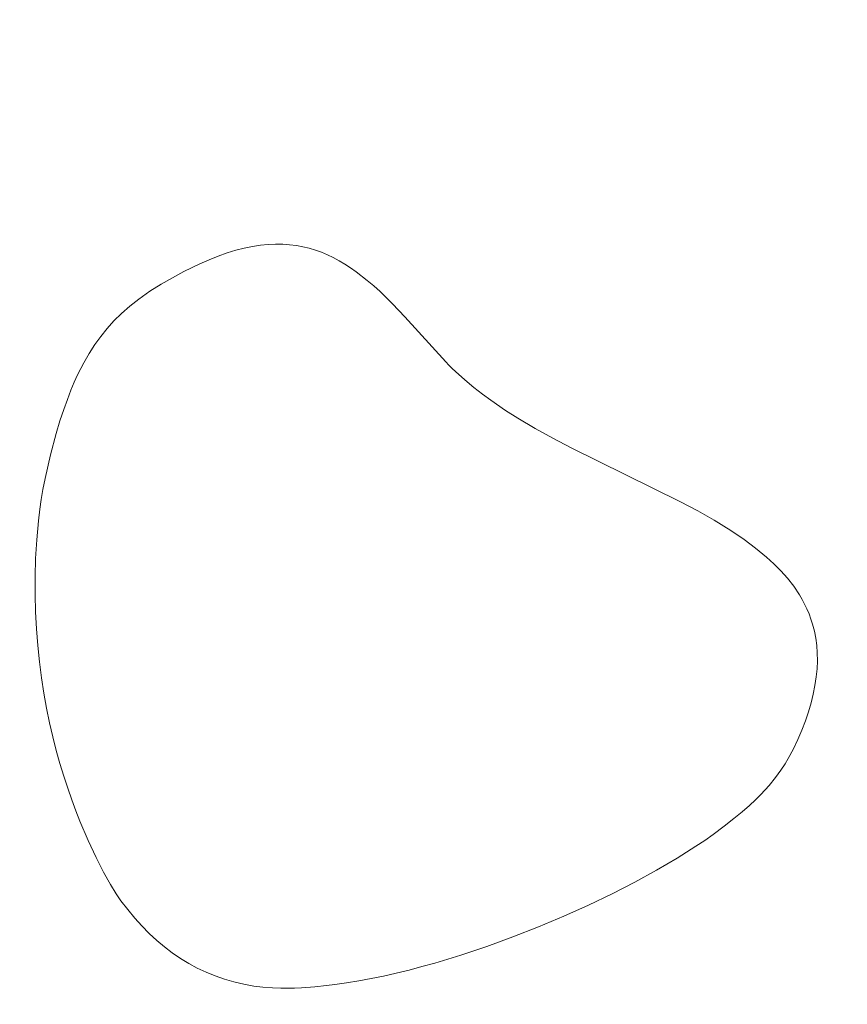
# Model space of a CAD drawing. Header units: millimetres. Extents: x -159 to 180, y -161 to 116.
# Tile 339 of 656: x -98 to -90, y 41 to 50. Entities that reach past the tile are written whole.
import ezdxf

# ---------------------------------------------------------------- set-up
doc = ezdxf.new("R2010")
doc.units = ezdxf.units.MM
doc.header["$MEASUREMENT"] = 0
doc.layers.add('Layer 1', color=7, linetype='Continuous')

msp = doc.modelspace()

# ---------------------------------------------------------------- linework, layer by layer
at = {"layer": 'Layer 1', "color": 18, "lineweight": 9}
for points, knots in [([(-158.5852, -104.074), (-158.5852, -104.074), (179.5952, -104.074), (179.5952, -104.074), (179.5952, -104.074), (179.5952, -104.074), (179.5952, 115.719), (179.5952, 115.719), (179.5952, 115.719), (179.5952, 115.719), (-158.5852, 115.719), (-158.5852, 115.719), (-158.5852, 115.719), (-158.5852, 115.719), (-158.5852, -104.074), (-158.5852, -104.074)], [0, 0, 0, 0, 0.2, 0.2, 0.2, 0.2, 0.4, 0.4, 0.4, 0.4, 0.6, 0.6, 0.6, 0.6, 1, 1, 1, 1]), ([(-53.028, 102.6565), (-53.028, 102.6565), (-53.028, 107.425), (-53.028, 107.425), (-53.028, 107.425), (-53.028, 107.425), (-57.7969, 107.425), (-57.7969, 107.425), (-57.7969, 107.425), (-57.7969, 107.425), (-57.7969, 110.425), (-57.7969, 110.425), (-57.7969, 110.425), (-57.7969, 110.425), (-65.7565, 110.425), (-65.7565, 110.425), (-65.7565, 110.425), (-65.7565, 110.425), (-65.7565, 107.425), (-65.7565, 107.425), (-65.7565, 107.425), (-65.7565, 107.425), (-73.4619, 107.425), (-73.4619, 107.425), (-73.4619, 107.425), (-73.4619, 107.425), (-73.4619, 110.425), (-73.4619, 110.425), (-73.4619, 110.425), (-73.4619, 110.425), (-81.4214, 110.425), (-81.4214, 110.425), (-81.4214, 110.425), (-81.4214, 110.425), (-81.4214, 107.425), (-81.4214, 107.425), (-81.4214, 107.425), (-81.4214, 107.425), (-89.1268, 107.425), (-89.1268, 107.425), (-89.1268, 107.425), (-89.1268, 107.425), (-89.1268, 110.425), (-89.1268, 110.425), (-89.1268, 110.425), (-89.1268, 110.425), (-97.0863, 110.425), (-97.0863, 110.425), (-97.0863, 110.425), (-97.0863, 110.425), (-97.0863, 107.425), (-97.0863, 107.425), (-97.0863, 107.425), (-97.0863, 107.425), (-104.7918, 107.425), (-104.7918, 107.425), (-104.7918, 107.425), (-104.7918, 107.425), (-104.7918, 110.425), (-104.7918, 110.425), (-104.7918, 110.425), (-104.7918, 110.425), (-112.7512, 110.425), (-112.7512, 110.425), (-112.7512, 110.425), (-112.7512, 110.425), (-112.7512, 107.425), (-112.7512, 107.425), (-112.7512, 107.425), (-112.7512, 107.425), (-120.4567, 107.425), (-120.4567, 107.425), (-120.4567, 107.425), (-120.4567, 107.425), (-120.4567, 110.425), (-120.4567, 110.425), (-120.4567, 110.425), (-120.4567, 110.425), (-128.4161, 110.425), (-128.4161, 110.425), (-128.4161, 110.425), (-128.4161, 110.425), (-128.4161, 107.425), (-128.4161, 107.425), (-128.4161, 107.425), (-128.4161, 107.425), (-136.1216, 107.425), (-136.1216, 107.425), (-136.1216, 107.425), (-136.1216, 107.425), (-136.1216, 110.425), (-136.1216, 110.425), (-136.1216, 110.425), (-136.1216, 110.425), (-144.0811, 110.425), (-144.0811, 110.425), (-144.0811, 110.425), (-144.0811, 110.425), (-144.0811, 107.425), (-144.0811, 107.425), (-144.0811, 107.425), (-144.0811, 107.425), (-148.85, 107.425), (-148.85, 107.425), (-148.85, 107.425), (-148.85, 107.425), (-148.85, 102.6565), (-148.85, 102.6565), (-148.85, 102.6565), (-148.85, 102.6565), (-151.85, 102.6565), (-151.85, 102.6565), (-151.85, 102.6565), (-151.85, 102.6565), (-151.85, 94.6965), (-151.85, 94.6965), (-151.85, 94.6965), (-151.85, 94.6965), (-148.85, 94.6965), (-148.85, 94.6965), (-148.85, 94.6965), (-148.85, 94.6965), (-148.85, 86.9914), (-148.85, 86.9914), (-148.85, 86.9914), (-148.85, 86.9914), (-151.85, 86.9914), (-151.85, 86.9914), (-151.85, 86.9914), (-151.85, 86.9914), (-151.85, 79.0315), (-151.85, 79.0315), (-151.85, 79.0315), (-151.85, 79.0315), (-148.85, 79.0315), (-148.85, 79.0315), (-148.85, 79.0315), (-148.85, 79.0315), (-148.85, 71.3264), (-148.85, 71.3264), (-148.85, 71.3264), (-148.85, 71.3264), (-151.85, 71.3264), (-151.85, 71.3264), (-151.85, 71.3264), (-151.85, 71.3264), (-151.85, 63.3664), (-151.85, 63.3664), (-151.85, 63.3664), (-151.85, 63.3664), (-148.85, 63.3664), (-148.85, 63.3664), (-148.85, 63.3664), (-148.85, 63.3664), (-148.85, 55.6614), (-148.85, 55.6614), (-148.85, 55.6614), (-148.85, 55.6614), (-151.85, 55.6614), (-151.85, 55.6614), (-151.85, 55.6614), (-151.85, 55.6614), (-151.85, 47.7024), (-151.85, 47.7024), (-151.85, 47.7024), (-151.85, 47.7024), (-148.85, 47.7024), (-148.85, 47.7024), (-148.85, 47.7024), (-148.85, 47.7024), (-148.85, 39.9963), (-148.85, 39.9963), (-148.85, 39.9963), (-148.85, 39.9963), (-151.85, 39.9963), (-151.85, 39.9963), (-151.85, 39.9963), (-151.85, 39.9963), (-151.85, 32.0364), (-151.85, 32.0364), (-151.85, 32.0364), (-151.85, 32.0364), (-148.85, 32.0364), (-148.85, 32.0364), (-148.85, 32.0364), (-148.85, 32.0364), (-148.85, 24.3313), (-148.85, 24.3313), (-148.85, 24.3313), (-148.85, 24.3313), (-151.85, 24.3313), (-151.85, 24.3313), (-151.85, 24.3313), (-151.85, 24.3313), (-151.85, 16.3723), (-151.85, 16.3723), (-151.85, 16.3723), (-151.85, 16.3723), (-148.85, 16.3723), (-148.85, 16.3723), (-148.85, 16.3723), (-148.85, 16.3723), (-148.85, 11.6028), (-148.85, 11.6028), (-148.85, 11.6028), (-148.85, 11.6028), (-144.0811, 11.6028), (-144.0811, 11.6028), (-144.0811, 11.6028), (-144.0811, 11.6028), (-144.0811, 8.6028), (-144.0811, 8.6028), (-144.0811, 8.6028), (-144.0811, 8.6028), (-136.1216, 8.6028), (-136.1216, 8.6028), (-136.1216, 8.6028), (-136.1216, 8.6028), (-136.1216, 11.6028), (-136.1216, 11.6028), (-136.1216, 11.6028), (-136.1216, 11.6028), (-128.4161, 11.6028), (-128.4161, 11.6028), (-128.4161, 11.6028), (-128.4161, 11.6028), (-128.4161, 8.6028), (-128.4161, 8.6028), (-128.4161, 8.6028), (-128.4161, 8.6028), (-120.4567, 8.6028), (-120.4567, 8.6028), (-120.4567, 8.6028), (-120.4567, 8.6028), (-120.4567, 11.6028), (-120.4567, 11.6028), (-120.4567, 11.6028), (-120.4567, 11.6028), (-112.7512, 11.6028), (-112.7512, 11.6028), (-112.7512, 11.6028), (-112.7512, 11.6028), (-112.7512, 8.6028), (-112.7512, 8.6028), (-112.7512, 8.6028), (-112.7512, 8.6028), (-104.7918, 8.6028), (-104.7918, 8.6028), (-104.7918, 8.6028), (-104.7918, 8.6028), (-104.7918, 11.6028), (-104.7918, 11.6028), (-104.7918, 11.6028), (-104.7918, 11.6028), (-97.0863, 11.6028), (-97.0863, 11.6028), (-97.0863, 11.6028), (-97.0863, 11.6028), (-97.0863, 8.6028), (-97.0863, 8.6028), (-97.0863, 8.6028), (-97.0863, 8.6028), (-89.1268, 8.6028), (-89.1268, 8.6028), (-89.1268, 8.6028), (-89.1268, 8.6028), (-89.1268, 11.6028), (-89.1268, 11.6028), (-89.1268, 11.6028), (-89.1268, 11.6028), (-81.4214, 11.6028), (-81.4214, 11.6028), (-81.4214, 11.6028), (-81.4214, 11.6028), (-81.4214, 8.6028), (-81.4214, 8.6028), (-81.4214, 8.6028), (-81.4214, 8.6028), (-73.4619, 8.6028), (-73.4619, 8.6028), (-73.4619, 8.6028), (-73.4619, 8.6028), (-73.4619, 11.6028), (-73.4619, 11.6028), (-73.4619, 11.6028), (-73.4619, 11.6028), (-65.7565, 11.6028), (-65.7565, 11.6028), (-65.7565, 11.6028), (-65.7565, 11.6028), (-65.7565, 8.6028), (-65.7565, 8.6028), (-65.7565, 8.6028), (-65.7565, 8.6028), (-57.7969, 8.6028), (-57.7969, 8.6028), (-57.7969, 8.6028), (-57.7969, 8.6028), (-57.7969, 11.6028), (-57.7969, 11.6028), (-57.7969, 11.6028), (-57.7969, 11.6028), (-53.028, 11.6028), (-53.028, 11.6028), (-53.028, 11.6028), (-53.028, 11.6028), (-53.028, 16.3723), (-53.028, 16.3723), (-53.028, 16.3723), (-53.028, 16.3723), (-50.028, 16.3723), (-50.028, 16.3723), (-50.028, 16.3723), (-50.028, 16.3723), (-50.028, 24.3313), (-50.028, 24.3313), (-50.028, 24.3313), (-50.028, 24.3313), (-53.028, 24.3313), (-53.028, 24.3313), (-53.028, 24.3313), (-53.028, 24.3313), (-53.028, 32.0364), (-53.028, 32.0364), (-53.028, 32.0364), (-53.028, 32.0364), (-50.028, 32.0364), (-50.028, 32.0364), (-50.028, 32.0364), (-50.028, 32.0364), (-50.028, 39.9963), (-50.028, 39.9963), (-50.028, 39.9963), (-50.028, 39.9963), (-53.028, 39.9963), (-53.028, 39.9963), (-53.028, 39.9963), (-53.028, 39.9963), (-53.028, 47.7024), (-53.028, 47.7024), (-53.028, 47.7024), (-53.028, 47.7024), (-50.028, 47.7024), (-50.028, 47.7024), (-50.028, 47.7024), (-50.028, 47.7024), (-50.028, 55.6614), (-50.028, 55.6614), (-50.028, 55.6614), (-50.028, 55.6614), (-53.028, 55.6614), (-53.028, 55.6614), (-53.028, 55.6614), (-53.028, 55.6614), (-53.028, 63.3664), (-53.028, 63.3664), (-53.028, 63.3664), (-53.028, 63.3664), (-50.028, 63.3664), (-50.028, 63.3664), (-50.028, 63.3664), (-50.028, 63.3664), (-50.028, 71.3264), (-50.028, 71.3264), (-50.028, 71.3264), (-50.028, 71.3264), (-53.028, 71.3264), (-53.028, 71.3264), (-53.028, 71.3264), (-53.028, 71.3264), (-53.028, 79.0315), (-53.028, 79.0315), (-53.028, 79.0315), (-53.028, 79.0315), (-50.028, 79.0315), (-50.028, 79.0315), (-50.028, 79.0315), (-50.028, 79.0315), (-50.028, 86.9914), (-50.028, 86.9914), (-50.028, 86.9914), (-50.028, 86.9914), (-53.028, 86.9914), (-53.028, 86.9914), (-53.028, 86.9914), (-53.028, 86.9914), (-53.028, 94.6965), (-53.028, 94.6965), (-53.028, 94.6965), (-53.028, 94.6965), (-50.028, 94.6965), (-50.028, 94.6965), (-50.028, 94.6965), (-50.028, 94.6965), (-50.028, 102.6565), (-50.028, 102.6565), (-50.028, 102.6565), (-50.028, 102.6565), (-53.028, 102.6565), (-53.028, 102.6565)], [0, 0, 0, 0, 0.009901, 0.009901, 0.009901, 0.009901, 0.019802, 0.019802, 0.019802, 0.019802, 0.029703, 0.029703, 0.029703, 0.029703, 0.039604, 0.039604, 0.039604, 0.039604, 0.049505, 0.049505, 0.049505, 0.049505, 0.059406, 0.059406, 0.059406, 0.059406, 0.069307, 0.069307, 0.069307, 0.069307, 0.079208, 0.079208, 0.079208, 0.079208, 0.089109, 0.089109, 0.089109, 0.089109, 0.09901, 0.09901, 0.09901, 0.09901, 0.108911, 0.108911, 0.108911, 0.108911, 0.118812, 0.118812, 0.118812, 0.118812, 0.128713, 0.128713, 0.128713, 0.128713, 0.138614, 0.138614, 0.138614, 0.138614, 0.148515, 0.148515, 0.148515, 0.148515, 0.158416, 0.158416, 0.158416, 0.158416, 0.168317, 0.168317, 0.168317, 0.168317, 0.178218, 0.178218, 0.178218, 0.178218, 0.188119, 0.188119, 0.188119, 0.188119, 0.19802, 0.19802, 0.19802, 0.19802, 0.207921, 0.207921, 0.207921, 0.207921, 0.217822, 0.217822, 0.217822, 0.217822, 0.227723, 0.227723, 0.227723, 0.227723, 0.237624, 0.237624, 0.237624, 0.237624, 0.247525, 0.247525, 0.247525, 0.247525, 0.257426, 0.257426, 0.257426, 0.257426, 0.267327, 0.267327, 0.267327, 0.267327, 0.277228, 0.277228, 0.277228, 0.277228, 0.287129, 0.287129, 0.287129, 0.287129, 0.29703, 0.29703, 0.29703, 0.29703, 0.306931, 0.306931, 0.306931, 0.306931, 0.316832, 0.316832, 0.316832, 0.316832, 0.326733, 0.326733, 0.326733, 0.326733, 0.336634, 0.336634, 0.336634, 0.336634, 0.346535, 0.346535, 0.346535, 0.346535, 0.356436, 0.356436, 0.356436, 0.356436, 0.366337, 0.366337, 0.366337, 0.366337, 0.376238, 0.376238, 0.376238, 0.376238, 0.386139, 0.386139, 0.386139, 0.386139, 0.39604, 0.39604, 0.39604, 0.39604, 0.405941, 0.405941, 0.405941, 0.405941, 0.415842, 0.415842, 0.415842, 0.415842, 0.425743, 0.425743, 0.425743, 0.425743, 0.435644, 0.435644, 0.435644, 0.435644, 0.445545, 0.445545, 0.445545, 0.445545, 0.455446, 0.455446, 0.455446, 0.455446, 0.465347, 0.465347, 0.465347, 0.465347, 0.475248, 0.475248, 0.475248, 0.475248, 0.485149, 0.485149, 0.485149, 0.485149, 0.49505, 0.49505, 0.49505, 0.49505, 0.50495, 0.50495, 0.50495, 0.50495, 0.514851, 0.514851, 0.514851, 0.514851, 0.524752, 0.524752, 0.524752, 0.524752, 0.534653, 0.534653, 0.534653, 0.534653, 0.544554, 0.544554, 0.544554, 0.544554, 0.554455, 0.554455, 0.554455, 0.554455, 0.564356, 0.564356, 0.564356, 0.564356, 0.574257, 0.574257, 0.574257, 0.574257, 0.584158, 0.584158, 0.584158, 0.584158, 0.594059, 0.594059, 0.594059, 0.594059, 0.60396, 0.60396, 0.60396, 0.60396, 0.613861, 0.613861, 0.613861, 0.613861, 0.623762, 0.623762, 0.623762, 0.623762, 0.633663, 0.633663, 0.633663, 0.633663, 0.643564, 0.643564, 0.643564, 0.643564, 0.653465, 0.653465, 0.653465, 0.653465, 0.663366, 0.663366, 0.663366, 0.663366, 0.673267, 0.673267, 0.673267, 0.673267, 0.683168, 0.683168, 0.683168, 0.683168, 0.693069, 0.693069, 0.693069, 0.693069, 0.70297, 0.70297, 0.70297, 0.70297, 0.712871, 0.712871, 0.712871, 0.712871, 0.722772, 0.722772, 0.722772, 0.722772, 0.732673, 0.732673, 0.732673, 0.732673, 0.742574, 0.742574, 0.742574, 0.742574, 0.752475, 0.752475, 0.752475, 0.752475, 0.762376, 0.762376, 0.762376, 0.762376, 0.772277, 0.772277, 0.772277, 0.772277, 0.782178, 0.782178, 0.782178, 0.782178, 0.792079, 0.792079, 0.792079, 0.792079, 0.80198, 0.80198, 0.80198, 0.80198, 0.811881, 0.811881, 0.811881, 0.811881, 0.821782, 0.821782, 0.821782, 0.821782, 0.831683, 0.831683, 0.831683, 0.831683, 0.841584, 0.841584, 0.841584, 0.841584, 0.851485, 0.851485, 0.851485, 0.851485, 0.861386, 0.861386, 0.861386, 0.861386, 0.871287, 0.871287, 0.871287, 0.871287, 0.881188, 0.881188, 0.881188, 0.881188, 0.891089, 0.891089, 0.891089, 0.891089, 0.90099, 0.90099, 0.90099, 0.90099, 0.910891, 0.910891, 0.910891, 0.910891, 0.920792, 0.920792, 0.920792, 0.920792, 0.930693, 0.930693, 0.930693, 0.930693, 0.940594, 0.940594, 0.940594, 0.940594, 0.950495, 0.950495, 0.950495, 0.950495, 0.960396, 0.960396, 0.960396, 0.960396, 0.970297, 0.970297, 0.970297, 0.970297, 0.980198, 0.980198, 0.980198, 0.980198, 1, 1, 1, 1]), ([(-96.3939, 47.9836), (-96.3939, 47.9836), (-96.5518, 47.9075), (-96.5518, 47.9075), (-96.5518, 47.9075), (-96.5518, 47.9075), (-96.6614, 47.8488), (-96.6614, 47.8488), (-96.6614, 47.8488), (-96.6614, 47.8488), (-96.772, 47.7857), (-96.772, 47.7857), (-96.772, 47.7857), (-96.772, 47.7857), (-96.8819, 47.7168), (-96.8819, 47.7168), (-96.8819, 47.7168), (-96.8819, 47.7168), (-96.9892, 47.6409), (-96.9892, 47.6409), (-96.9892, 47.6409), (-96.9892, 47.6409), (-97.0782, 47.5701), (-97.0782, 47.5701), (-97.0782, 47.5701), (-97.0782, 47.5701), (-97.1589, 47.4992), (-97.1589, 47.4992), (-97.1589, 47.4992), (-97.1589, 47.4992), (-97.2322, 47.4273), (-97.2322, 47.4273), (-97.2322, 47.4273), (-97.2322, 47.4273), (-97.2993, 47.3534), (-97.2993, 47.3534), (-97.2993, 47.3534), (-97.2993, 47.3534), (-97.3611, 47.2766), (-97.3611, 47.2766), (-97.3611, 47.2766), (-97.3611, 47.2766), (-97.4189, 47.1961), (-97.4189, 47.1961), (-97.4189, 47.1961), (-97.4189, 47.1961), (-97.4735, 47.111), (-97.4735, 47.111), (-97.4735, 47.111), (-97.4735, 47.111), (-97.5261, 47.0203), (-97.5261, 47.0203), (-97.5261, 47.0203), (-97.5261, 47.0203), (-97.5557, 46.9646), (-97.5557, 46.9646), (-97.5557, 46.9646), (-97.5557, 46.9646), (-97.5865, 46.9019), (-97.5865, 46.9019), (-97.5865, 46.9019), (-97.5865, 46.9019), (-97.6185, 46.8312), (-97.6185, 46.8312), (-97.6185, 46.8312), (-97.6185, 46.8312), (-97.6517, 46.7517), (-97.6517, 46.7517), (-97.6517, 46.7517), (-97.6517, 46.7517), (-97.686, 46.6627), (-97.686, 46.6627), (-97.686, 46.6627), (-97.686, 46.6627), (-97.7215, 46.5631), (-97.7215, 46.5631), (-97.7215, 46.5631), (-97.7215, 46.5631), (-97.7582, 46.4523), (-97.7582, 46.4523), (-97.7582, 46.4523), (-97.7582, 46.4523), (-97.7959, 46.3293), (-97.7959, 46.3293), (-97.7959, 46.3293), (-97.7959, 46.3293), (-97.8512, 46.1204), (-97.8512, 46.1204), (-97.8512, 46.1204), (-97.8512, 46.1204), (-97.9039, 45.8928), (-97.9039, 45.8928), (-97.9039, 45.8928), (-97.9039, 45.8928), (-97.9253, 45.7839), (-97.9253, 45.7839), (-97.9253, 45.7839), (-97.9253, 45.7839), (-97.9418, 45.688), (-97.9418, 45.688), (-97.9418, 45.688), (-97.9418, 45.688), (-97.9555, 45.5907), (-97.9555, 45.5907), (-97.9555, 45.5907), (-97.9555, 45.5907), (-97.9683, 45.4778), (-97.9683, 45.4778), (-97.9683, 45.4778), (-97.9683, 45.4778), (-97.9847, 45.2936), (-97.9847, 45.2936), (-97.9847, 45.2936), (-97.9847, 45.2936), (-97.9955, 45.1127), (-97.9955, 45.1127), (-97.9955, 45.1127), (-97.9955, 45.1127), (-98.001, 44.9353), (-98.001, 44.9353), (-98.001, 44.9353), (-98.001, 44.9353), (-98.0015, 44.7613), (-98.0015, 44.7613), (-98.0015, 44.7613), (-98.0015, 44.7613), (-97.9972, 44.5911), (-97.9972, 44.5911), (-97.9972, 44.5911), (-97.9972, 44.5911), (-97.9885, 44.4246), (-97.9885, 44.4246), (-97.9885, 44.4246), (-97.9885, 44.4246), (-97.9757, 44.2619), (-97.9757, 44.2619), (-97.9757, 44.2619), (-97.9757, 44.2619), (-97.9589, 44.1033), (-97.9589, 44.1033), (-97.9589, 44.1033), (-97.9589, 44.1033), (-97.9386, 43.9487), (-97.9386, 43.9487), (-97.9386, 43.9487), (-97.9386, 43.9487), (-97.9151, 43.7983), (-97.9151, 43.7983), (-97.9151, 43.7983), (-97.9151, 43.7983), (-97.8886, 43.6522), (-97.8886, 43.6522), (-97.8886, 43.6522), (-97.8886, 43.6522), (-97.8593, 43.5106), (-97.8593, 43.5106), (-97.8593, 43.5106), (-97.8593, 43.5106), (-97.8277, 43.3734), (-97.8277, 43.3734), (-97.8277, 43.3734), (-97.8277, 43.3734), (-97.794, 43.241), (-97.794, 43.241), (-97.794, 43.241), (-97.794, 43.241), (-97.7585, 43.1132), (-97.7585, 43.1132), (-97.7585, 43.1132), (-97.7585, 43.1132), (-97.7215, 42.9904), (-97.7215, 42.9904), (-97.7215, 42.9904), (-97.7215, 42.9904), (-97.6832, 42.8724), (-97.6832, 42.8724), (-97.6832, 42.8724), (-97.6832, 42.8724), (-97.6441, 42.7596), (-97.6441, 42.7596), (-97.6441, 42.7596), (-97.6441, 42.7596), (-97.6043, 42.652), (-97.6043, 42.652), (-97.6043, 42.652), (-97.6043, 42.652), (-97.5641, 42.5497), (-97.5641, 42.5497), (-97.5641, 42.5497), (-97.5641, 42.5497), (-97.4841, 42.3614), (-97.4841, 42.3614), (-97.4841, 42.3614), (-97.4841, 42.3614), (-97.4062, 42.1956), (-97.4062, 42.1956), (-97.4062, 42.1956), (-97.4062, 42.1956), (-97.3328, 42.0533), (-97.3328, 42.0533), (-97.3328, 42.0533), (-97.3328, 42.0533), (-97.2663, 41.9352), (-97.2663, 41.9352), (-97.2663, 41.9352), (-97.2663, 41.9352), (-97.209, 41.8424), (-97.209, 41.8424), (-97.209, 41.8424), (-97.209, 41.8424), (-97.1633, 41.7756), (-97.1633, 41.7756), (-97.1633, 41.7756), (-97.1633, 41.7756), (-97.0971, 41.6888), (-97.0971, 41.6888), (-97.0971, 41.6888), (-97.0971, 41.6888), (-97.0293, 41.6068), (-97.0293, 41.6068), (-97.0293, 41.6068), (-97.0293, 41.6068), (-96.9598, 41.5295), (-96.9598, 41.5295), (-96.9598, 41.5295), (-96.9598, 41.5295), (-96.8884, 41.4569), (-96.8884, 41.4569), (-96.8884, 41.4569), (-96.8884, 41.4569), (-96.8152, 41.389), (-96.8152, 41.389), (-96.8152, 41.389), (-96.8152, 41.389), (-96.7401, 41.3258), (-96.7401, 41.3258), (-96.7401, 41.3258), (-96.7401, 41.3258), (-96.663, 41.2672), (-96.663, 41.2672), (-96.663, 41.2672), (-96.663, 41.2672), (-96.5839, 41.2131), (-96.5839, 41.2131), (-96.5839, 41.2131), (-96.5839, 41.2131), (-96.5026, 41.1637), (-96.5026, 41.1637), (-96.5026, 41.1637), (-96.5026, 41.1637), (-96.4192, 41.1188), (-96.4192, 41.1188), (-96.4192, 41.1188), (-96.4192, 41.1188), (-96.3335, 41.0783), (-96.3335, 41.0783), (-96.3335, 41.0783), (-96.3335, 41.0783), (-96.2455, 41.0424), (-96.2455, 41.0424), (-96.2455, 41.0424), (-96.2455, 41.0424), (-96.1552, 41.0109), (-96.1552, 41.0109), (-96.1552, 41.0109), (-96.1552, 41.0109), (-96.0624, 40.9837), (-96.0624, 40.9837), (-96.0624, 40.9837), (-96.0624, 40.9837), (-95.9671, 40.961), (-95.9671, 40.961), (-95.9671, 40.961), (-95.9671, 40.961), (-95.8693, 40.9426), (-95.8693, 40.9426), (-95.8693, 40.9426), (-95.8693, 40.9426), (-95.779, 40.9315), (-95.779, 40.9315), (-95.779, 40.9315), (-95.779, 40.9315), (-95.6874, 40.9253), (-95.6874, 40.9253), (-95.6874, 40.9253), (-95.6874, 40.9253), (-95.6052, 40.9227), (-95.6052, 40.9227), (-95.6052, 40.9227), (-95.6052, 40.9227), (-95.5431, 40.9221), (-95.5431, 40.9221), (-95.5431, 40.9221), (-95.5431, 40.9221), (-95.4729, 40.9232), (-95.4729, 40.9232), (-95.4729, 40.9232), (-95.4729, 40.9232), (-95.4034, 40.9262), (-95.4034, 40.9262), (-95.4034, 40.9262), (-95.4034, 40.9262), (-95.2722, 40.9359), (-95.2722, 40.9359), (-95.2722, 40.9359), (-95.2722, 40.9359), (-95.1605, 40.9476), (-95.1605, 40.9476), (-95.1605, 40.9476), (-95.1605, 40.9476), (-95.0792, 40.9578), (-95.0792, 40.9578), (-95.0792, 40.9578), (-95.0792, 40.9578), (-94.9628, 40.9743), (-94.9628, 40.9743), (-94.9628, 40.9743), (-94.9628, 40.9743), (-94.8443, 40.9939), (-94.8443, 40.9939), (-94.8443, 40.9939), (-94.8443, 40.9939), (-94.724, 41.0163), (-94.724, 41.0163), (-94.724, 41.0163), (-94.724, 41.0163), (-94.6021, 41.0416), (-94.6021, 41.0416), (-94.6021, 41.0416), (-94.6021, 41.0416), (-94.4789, 41.0695), (-94.4789, 41.0695), (-94.4789, 41.0695), (-94.4789, 41.0695), (-94.3544, 41.1), (-94.3544, 41.1), (-94.3544, 41.1), (-94.3544, 41.1), (-94.229, 41.1329), (-94.229, 41.1329), (-94.229, 41.1329), (-94.229, 41.1329), (-94.1029, 41.1682), (-94.1029, 41.1682), (-94.1029, 41.1682), (-94.1029, 41.1682), (-93.9761, 41.2056), (-93.9761, 41.2056), (-93.9761, 41.2056), (-93.9761, 41.2056), (-93.8491, 41.2452), (-93.8491, 41.2452), (-93.8491, 41.2452), (-93.8491, 41.2452), (-93.5948, 41.3302), (-93.5948, 41.3302), (-93.5948, 41.3302), (-93.5948, 41.3302), (-93.3416, 41.4223), (-93.3416, 41.4223), (-93.3416, 41.4223), (-93.3416, 41.4223), (-93.0912, 41.5206), (-93.0912, 41.5206), (-93.0912, 41.5206), (-93.0912, 41.5206), (-92.8453, 41.6242), (-92.8453, 41.6242), (-92.8453, 41.6242), (-92.8453, 41.6242), (-92.6056, 41.7321), (-92.6056, 41.7321), (-92.6056, 41.7321), (-92.6056, 41.7321), (-92.3737, 41.8435), (-92.3737, 41.8435), (-92.3737, 41.8435), (-92.3737, 41.8435), (-92.1513, 41.9575), (-92.1513, 41.9575), (-92.1513, 41.9575), (-92.1513, 41.9575), (-91.94, 42.0731), (-91.94, 42.0731), (-91.94, 42.0731), (-91.94, 42.0731), (-91.7416, 42.1896), (-91.7416, 42.1896), (-91.7416, 42.1896), (-91.7416, 42.1896), (-91.5577, 42.3059), (-91.5577, 42.3059), (-91.5577, 42.3059), (-91.5577, 42.3059), (-91.4718, 42.3637), (-91.4718, 42.3637), (-91.4718, 42.3637), (-91.4718, 42.3637), (-91.39, 42.4211), (-91.39, 42.4211), (-91.39, 42.4211), (-91.39, 42.4211), (-91.2806, 42.5019), (-91.2806, 42.5019), (-91.2806, 42.5019), (-91.2806, 42.5019), (-91.186, 42.5758), (-91.186, 42.5758), (-91.186, 42.5758), (-91.186, 42.5758), (-91.1048, 42.6431), (-91.1048, 42.6431), (-91.1048, 42.6431), (-91.1048, 42.6431), (-91.0353, 42.7044), (-91.0353, 42.7044), (-91.0353, 42.7044), (-91.0353, 42.7044), (-90.9761, 42.7602), (-90.9761, 42.7602), (-90.9761, 42.7602), (-90.9761, 42.7602), (-90.9255, 42.8109), (-90.9255, 42.8109), (-90.9255, 42.8109), (-90.9255, 42.8109), (-90.844, 42.8992), (-90.844, 42.8992), (-90.844, 42.8992), (-90.844, 42.8992), (-90.7802, 42.9758), (-90.7802, 42.9758), (-90.7802, 42.9758), (-90.7802, 42.9758), (-90.7279, 43.0468), (-90.7279, 43.0468), (-90.7279, 43.0468), (-90.7279, 43.0468), (-90.6867, 43.1097), (-90.6867, 43.1097), (-90.6867, 43.1097), (-90.6867, 43.1097), (-90.6563, 43.1619), (-90.6563, 43.1619), (-90.6563, 43.1619), (-90.6563, 43.1619), (-90.6071, 43.2552), (-90.6071, 43.2552), (-90.6071, 43.2552), (-90.6071, 43.2552), (-90.5629, 43.3475), (-90.5629, 43.3475), (-90.5629, 43.3475), (-90.5629, 43.3475), (-90.5235, 43.4387), (-90.5235, 43.4387), (-90.5235, 43.4387), (-90.5235, 43.4387), (-90.4887, 43.5288), (-90.4887, 43.5288), (-90.4887, 43.5288), (-90.4887, 43.5288), (-90.4587, 43.6175), (-90.4587, 43.6175), (-90.4587, 43.6175), (-90.4587, 43.6175), (-90.4333, 43.7047), (-90.4333, 43.7047), (-90.4333, 43.7047), (-90.4333, 43.7047), (-90.4124, 43.7904), (-90.4124, 43.7904), (-90.4124, 43.7904), (-90.4124, 43.7904), (-90.396, 43.8744), (-90.396, 43.8744), (-90.396, 43.8744), (-90.396, 43.8744), (-90.384, 43.9565), (-90.384, 43.9565), (-90.384, 43.9565), (-90.384, 43.9565), (-90.3764, 44.0367), (-90.3764, 44.0367), (-90.3764, 44.0367), (-90.3764, 44.0367), (-90.3731, 44.1149), (-90.3731, 44.1149), (-90.3731, 44.1149), (-90.3731, 44.1149), (-90.374, 44.1909), (-90.374, 44.1909), (-90.374, 44.1909), (-90.374, 44.1909), (-90.3791, 44.2645), (-90.3791, 44.2645), (-90.3791, 44.2645), (-90.3791, 44.2645), (-90.3883, 44.3358), (-90.3883, 44.3358), (-90.3883, 44.3358), (-90.3883, 44.3358), (-90.4016, 44.4044), (-90.4016, 44.4044), (-90.4016, 44.4044), (-90.4016, 44.4044), (-90.4188, 44.4704), (-90.4188, 44.4704), (-90.4188, 44.4704), (-90.4188, 44.4704), (-90.4354, 44.5215), (-90.4354, 44.5215), (-90.4354, 44.5215), (-90.4354, 44.5215), (-90.454, 44.5712), (-90.454, 44.5712), (-90.454, 44.5712), (-90.454, 44.5712), (-90.4747, 44.6195), (-90.4747, 44.6195), (-90.4747, 44.6195), (-90.4747, 44.6195), (-90.4973, 44.6664), (-90.4973, 44.6664), (-90.4973, 44.6664), (-90.4973, 44.6664), (-90.5217, 44.7119), (-90.5217, 44.7119), (-90.5217, 44.7119), (-90.5217, 44.7119), (-90.5476, 44.7561), (-90.5476, 44.7561), (-90.5476, 44.7561), (-90.5476, 44.7561), (-90.6039, 44.8403), (-90.6039, 44.8403), (-90.6039, 44.8403), (-90.6039, 44.8403), (-90.6651, 44.9191), (-90.6651, 44.9191), (-90.6651, 44.9191), (-90.6651, 44.9191), (-90.7301, 44.9926), (-90.7301, 44.9926), (-90.7301, 44.9926), (-90.7301, 44.9926), (-90.7979, 45.0608), (-90.7979, 45.0608), (-90.7979, 45.0608), (-90.7979, 45.0608), (-90.8673, 45.1238), (-90.8673, 45.1238), (-90.8673, 45.1238), (-90.8673, 45.1238), (-90.9756, 45.2134), (-90.9756, 45.2134), (-90.9756, 45.2134), (-90.9756, 45.2134), (-91.088, 45.297), (-91.088, 45.297), (-91.088, 45.297), (-91.088, 45.297), (-91.2179, 45.3839), (-91.2179, 45.3839), (-91.2179, 45.3839), (-91.2179, 45.3839), (-91.379, 45.4836), (-91.379, 45.4836), (-91.379, 45.4836), (-91.379, 45.4836), (-91.5399, 45.5754), (-91.5399, 45.5754), (-91.5399, 45.5754), (-91.5399, 45.5754), (-91.7072, 45.6643), (-91.7072, 45.6643), (-91.7072, 45.6643), (-91.7072, 45.6643), (-92.7745, 46.1916), (-92.7745, 46.1916), (-92.7745, 46.1916), (-92.7745, 46.1916), (-92.9518, 46.2844), (-92.9518, 46.2844), (-92.9518, 46.2844), (-92.9518, 46.2844), (-93.1255, 46.3801), (-93.1255, 46.3801), (-93.1255, 46.3801), (-93.1255, 46.3801), (-93.2947, 46.4807), (-93.2947, 46.4807), (-93.2947, 46.4807), (-93.2947, 46.4807), (-93.4124, 46.5551), (-93.4124, 46.5551), (-93.4124, 46.5551), (-93.4124, 46.5551), (-93.5568, 46.6538), (-93.5568, 46.6538), (-93.5568, 46.6538), (-93.5568, 46.6538), (-93.6369, 46.7129), (-93.6369, 46.7129), (-93.6369, 46.7129), (-93.6369, 46.7129), (-93.7214, 46.7789), (-93.7214, 46.7789), (-93.7214, 46.7789), (-93.7214, 46.7789), (-93.8094, 46.8521), (-93.8094, 46.8521), (-93.8094, 46.8521), (-93.8094, 46.8521), (-93.9002, 46.9329), (-93.9002, 46.9329), (-93.9002, 46.9329), (-93.9002, 46.9329), (-93.9331, 46.9641), (-93.9331, 46.9641), (-93.9331, 46.9641), (-93.9331, 46.9641), (-93.9653, 46.9963), (-93.9653, 46.9963), (-93.9653, 46.9963), (-93.9653, 46.9963), (-93.997, 47.0286), (-93.997, 47.0286), (-93.997, 47.0286), (-93.997, 47.0286), (-94.395, 47.468), (-94.395, 47.468), (-94.395, 47.468), (-94.395, 47.468), (-94.5156, 47.594), (-94.5156, 47.594), (-94.5156, 47.594), (-94.5156, 47.594), (-94.5763, 47.6545), (-94.5763, 47.6545), (-94.5763, 47.6545), (-94.5763, 47.6545), (-94.6375, 47.7131), (-94.6375, 47.7131), (-94.6375, 47.7131), (-94.6375, 47.7131), (-94.6992, 47.7688), (-94.6992, 47.7688), (-94.6992, 47.7688), (-94.6992, 47.7688), (-94.7616, 47.8225), (-94.7616, 47.8225), (-94.7616, 47.8225), (-94.7616, 47.8225), (-94.8715, 47.9068), (-94.8715, 47.9068), (-94.8715, 47.9068), (-94.8715, 47.9068), (-94.9264, 47.9452), (-94.9264, 47.9452), (-94.9264, 47.9452), (-94.9264, 47.9452), (-94.9815, 47.9811), (-94.9815, 47.9811), (-94.9815, 47.9811), (-94.9815, 47.9811), (-95.0369, 48.0142), (-95.0369, 48.0142), (-95.0369, 48.0142), (-95.0369, 48.0142), (-95.093, 48.0446), (-95.093, 48.0446), (-95.093, 48.0446), (-95.093, 48.0446), (-95.1499, 48.072), (-95.1499, 48.072), (-95.1499, 48.072), (-95.1499, 48.072), (-95.2077, 48.0965), (-95.2077, 48.0965), (-95.2077, 48.0965), (-95.2077, 48.0965), (-95.2667, 48.1179), (-95.2667, 48.1179), (-95.2667, 48.1179), (-95.2667, 48.1179), (-95.3272, 48.136), (-95.3272, 48.136), (-95.3272, 48.136), (-95.3272, 48.136), (-95.3891, 48.1509), (-95.3891, 48.1509), (-95.3891, 48.1509), (-95.3891, 48.1509), (-95.4529, 48.1624), (-95.4529, 48.1624), (-95.4529, 48.1624), (-95.4529, 48.1624), (-95.5186, 48.1704), (-95.5186, 48.1704), (-95.5186, 48.1704), (-95.5186, 48.1704), (-95.5865, 48.1749), (-95.5865, 48.1749), (-95.5865, 48.1749), (-95.5865, 48.1749), (-95.6568, 48.1756), (-95.6568, 48.1756), (-95.6568, 48.1756), (-95.6568, 48.1756), (-95.7296, 48.1726), (-95.7296, 48.1726), (-95.7296, 48.1726), (-95.7296, 48.1726), (-95.8039, 48.1654), (-95.8039, 48.1654), (-95.8039, 48.1654), (-95.8039, 48.1654), (-95.8811, 48.1534), (-95.8811, 48.1534), (-95.8811, 48.1534), (-95.8811, 48.1534), (-95.9612, 48.1367), (-95.9612, 48.1367), (-95.9612, 48.1367), (-95.9612, 48.1367), (-96.0437, 48.1154), (-96.0437, 48.1154), (-96.0437, 48.1154), (-96.0437, 48.1154), (-96.1285, 48.0894), (-96.1285, 48.0894), (-96.1285, 48.0894), (-96.1285, 48.0894), (-96.2153, 48.0587), (-96.2153, 48.0587), (-96.2153, 48.0587), (-96.2153, 48.0587), (-96.3039, 48.0235), (-96.3039, 48.0235), (-96.3039, 48.0235), (-96.3039, 48.0235), (-96.3939, 47.9836), (-96.3939, 47.9836)], [0, 0, 0, 0, 0.005348, 0.005348, 0.005348, 0.005348, 0.010695, 0.010695, 0.010695, 0.010695, 0.016043, 0.016043, 0.016043, 0.016043, 0.02139, 0.02139, 0.02139, 0.02139, 0.026738, 0.026738, 0.026738, 0.026738, 0.032086, 0.032086, 0.032086, 0.032086, 0.037433, 0.037433, 0.037433, 0.037433, 0.042781, 0.042781, 0.042781, 0.042781, 0.048128, 0.048128, 0.048128, 0.048128, 0.053476, 0.053476, 0.053476, 0.053476, 0.058824, 0.058824, 0.058824, 0.058824, 0.064171, 0.064171, 0.064171, 0.064171, 0.069519, 0.069519, 0.069519, 0.069519, 0.074866, 0.074866, 0.074866, 0.074866, 0.080214, 0.080214, 0.080214, 0.080214, 0.085561, 0.085561, 0.085561, 0.085561, 0.090909, 0.090909, 0.090909, 0.090909, 0.096257, 0.096257, 0.096257, 0.096257, 0.101604, 0.101604, 0.101604, 0.101604, 0.106952, 0.106952, 0.106952, 0.106952, 0.112299, 0.112299, 0.112299, 0.112299, 0.117647, 0.117647, 0.117647, 0.117647, 0.122995, 0.122995, 0.122995, 0.122995, 0.128342, 0.128342, 0.128342, 0.128342, 0.13369, 0.13369, 0.13369, 0.13369, 0.139037, 0.139037, 0.139037, 0.139037, 0.144385, 0.144385, 0.144385, 0.144385, 0.149733, 0.149733, 0.149733, 0.149733, 0.15508, 0.15508, 0.15508, 0.15508, 0.160428, 0.160428, 0.160428, 0.160428, 0.165775, 0.165775, 0.165775, 0.165775, 0.171123, 0.171123, 0.171123, 0.171123, 0.176471, 0.176471, 0.176471, 0.176471, 0.181818, 0.181818, 0.181818, 0.181818, 0.187166, 0.187166, 0.187166, 0.187166, 0.192513, 0.192513, 0.192513, 0.192513, 0.197861, 0.197861, 0.197861, 0.197861, 0.203209, 0.203209, 0.203209, 0.203209, 0.208556, 0.208556, 0.208556, 0.208556, 0.213904, 0.213904, 0.213904, 0.213904, 0.219251, 0.219251, 0.219251, 0.219251, 0.224599, 0.224599, 0.224599, 0.224599, 0.229947, 0.229947, 0.229947, 0.229947, 0.235294, 0.235294, 0.235294, 0.235294, 0.240642, 0.240642, 0.240642, 0.240642, 0.245989, 0.245989, 0.245989, 0.245989, 0.251337, 0.251337, 0.251337, 0.251337, 0.256684, 0.256684, 0.256684, 0.256684, 0.262032, 0.262032, 0.262032, 0.262032, 0.26738, 0.26738, 0.26738, 0.26738, 0.272727, 0.272727, 0.272727, 0.272727, 0.278075, 0.278075, 0.278075, 0.278075, 0.283422, 0.283422, 0.283422, 0.283422, 0.28877, 0.28877, 0.28877, 0.28877, 0.294118, 0.294118, 0.294118, 0.294118, 0.299465, 0.299465, 0.299465, 0.299465, 0.304813, 0.304813, 0.304813, 0.304813, 0.31016, 0.31016, 0.31016, 0.31016, 0.315508, 0.315508, 0.315508, 0.315508, 0.320856, 0.320856, 0.320856, 0.320856, 0.326203, 0.326203, 0.326203, 0.326203, 0.331551, 0.331551, 0.331551, 0.331551, 0.336898, 0.336898, 0.336898, 0.336898, 0.342246, 0.342246, 0.342246, 0.342246, 0.347594, 0.347594, 0.347594, 0.347594, 0.352941, 0.352941, 0.352941, 0.352941, 0.358289, 0.358289, 0.358289, 0.358289, 0.363636, 0.363636, 0.363636, 0.363636, 0.368984, 0.368984, 0.368984, 0.368984, 0.374332, 0.374332, 0.374332, 0.374332, 0.379679, 0.379679, 0.379679, 0.379679, 0.385027, 0.385027, 0.385027, 0.385027, 0.390374, 0.390374, 0.390374, 0.390374, 0.395722, 0.395722, 0.395722, 0.395722, 0.40107, 0.40107, 0.40107, 0.40107, 0.406417, 0.406417, 0.406417, 0.406417, 0.411765, 0.411765, 0.411765, 0.411765, 0.417112, 0.417112, 0.417112, 0.417112, 0.42246, 0.42246, 0.42246, 0.42246, 0.427807, 0.427807, 0.427807, 0.427807, 0.433155, 0.433155, 0.433155, 0.433155, 0.438503, 0.438503, 0.438503, 0.438503, 0.44385, 0.44385, 0.44385, 0.44385, 0.449198, 0.449198, 0.449198, 0.449198, 0.454545, 0.454545, 0.454545, 0.454545, 0.459893, 0.459893, 0.459893, 0.459893, 0.465241, 0.465241, 0.465241, 0.465241, 0.470588, 0.470588, 0.470588, 0.470588, 0.475936, 0.475936, 0.475936, 0.475936, 0.481283, 0.481283, 0.481283, 0.481283, 0.486631, 0.486631, 0.486631, 0.486631, 0.491979, 0.491979, 0.491979, 0.491979, 0.497326, 0.497326, 0.497326, 0.497326, 0.502674, 0.502674, 0.502674, 0.502674, 0.508021, 0.508021, 0.508021, 0.508021, 0.513369, 0.513369, 0.513369, 0.513369, 0.518717, 0.518717, 0.518717, 0.518717, 0.524064, 0.524064, 0.524064, 0.524064, 0.529412, 0.529412, 0.529412, 0.529412, 0.534759, 0.534759, 0.534759, 0.534759, 0.540107, 0.540107, 0.540107, 0.540107, 0.545455, 0.545455, 0.545455, 0.545455, 0.550802, 0.550802, 0.550802, 0.550802, 0.55615, 0.55615, 0.55615, 0.55615, 0.561497, 0.561497, 0.561497, 0.561497, 0.566845, 0.566845, 0.566845, 0.566845, 0.572193, 0.572193, 0.572193, 0.572193, 0.57754, 0.57754, 0.57754, 0.57754, 0.582888, 0.582888, 0.582888, 0.582888, 0.588235, 0.588235, 0.588235, 0.588235, 0.593583, 0.593583, 0.593583, 0.593583, 0.59893, 0.59893, 0.59893, 0.59893, 0.604278, 0.604278, 0.604278, 0.604278, 0.609626, 0.609626, 0.609626, 0.609626, 0.614973, 0.614973, 0.614973, 0.614973, 0.620321, 0.620321, 0.620321, 0.620321, 0.625668, 0.625668, 0.625668, 0.625668, 0.631016, 0.631016, 0.631016, 0.631016, 0.636364, 0.636364, 0.636364, 0.636364, 0.641711, 0.641711, 0.641711, 0.641711, 0.647059, 0.647059, 0.647059, 0.647059, 0.652406, 0.652406, 0.652406, 0.652406, 0.657754, 0.657754, 0.657754, 0.657754, 0.663102, 0.663102, 0.663102, 0.663102, 0.668449, 0.668449, 0.668449, 0.668449, 0.673797, 0.673797, 0.673797, 0.673797, 0.679144, 0.679144, 0.679144, 0.679144, 0.684492, 0.684492, 0.684492, 0.684492, 0.68984, 0.68984, 0.68984, 0.68984, 0.695187, 0.695187, 0.695187, 0.695187, 0.700535, 0.700535, 0.700535, 0.700535, 0.705882, 0.705882, 0.705882, 0.705882, 0.71123, 0.71123, 0.71123, 0.71123, 0.716578, 0.716578, 0.716578, 0.716578, 0.721925, 0.721925, 0.721925, 0.721925, 0.727273, 0.727273, 0.727273, 0.727273, 0.73262, 0.73262, 0.73262, 0.73262, 0.737968, 0.737968, 0.737968, 0.737968, 0.743316, 0.743316, 0.743316, 0.743316, 0.748663, 0.748663, 0.748663, 0.748663, 0.754011, 0.754011, 0.754011, 0.754011, 0.759358, 0.759358, 0.759358, 0.759358, 0.764706, 0.764706, 0.764706, 0.764706, 0.770053, 0.770053, 0.770053, 0.770053, 0.775401, 0.775401, 0.775401, 0.775401, 0.780749, 0.780749, 0.780749, 0.780749, 0.786096, 0.786096, 0.786096, 0.786096, 0.791444, 0.791444, 0.791444, 0.791444, 0.796791, 0.796791, 0.796791, 0.796791, 0.802139, 0.802139, 0.802139, 0.802139, 0.807487, 0.807487, 0.807487, 0.807487, 0.812834, 0.812834, 0.812834, 0.812834, 0.818182, 0.818182, 0.818182, 0.818182, 0.823529, 0.823529, 0.823529, 0.823529, 0.828877, 0.828877, 0.828877, 0.828877, 0.834225, 0.834225, 0.834225, 0.834225, 0.839572, 0.839572, 0.839572, 0.839572, 0.84492, 0.84492, 0.84492, 0.84492, 0.850267, 0.850267, 0.850267, 0.850267, 0.855615, 0.855615, 0.855615, 0.855615, 0.860963, 0.860963, 0.860963, 0.860963, 0.86631, 0.86631, 0.86631, 0.86631, 0.871658, 0.871658, 0.871658, 0.871658, 0.877005, 0.877005, 0.877005, 0.877005, 0.882353, 0.882353, 0.882353, 0.882353, 0.887701, 0.887701, 0.887701, 0.887701, 0.893048, 0.893048, 0.893048, 0.893048, 0.898396, 0.898396, 0.898396, 0.898396, 0.903743, 0.903743, 0.903743, 0.903743, 0.909091, 0.909091, 0.909091, 0.909091, 0.914439, 0.914439, 0.914439, 0.914439, 0.919786, 0.919786, 0.919786, 0.919786, 0.925134, 0.925134, 0.925134, 0.925134, 0.930481, 0.930481, 0.930481, 0.930481, 0.935829, 0.935829, 0.935829, 0.935829, 0.941176, 0.941176, 0.941176, 0.941176, 0.946524, 0.946524, 0.946524, 0.946524, 0.951872, 0.951872, 0.951872, 0.951872, 0.957219, 0.957219, 0.957219, 0.957219, 0.962567, 0.962567, 0.962567, 0.962567, 0.967914, 0.967914, 0.967914, 0.967914, 0.973262, 0.973262, 0.973262, 0.973262, 0.97861, 0.97861, 0.97861, 0.97861, 0.983957, 0.983957, 0.983957, 0.983957, 0.989305, 0.989305, 0.989305, 0.989305, 1, 1, 1, 1])]:
    msp.add_open_spline(points, degree=3, knots=knots, dxfattribs=at)

doc.saveas('drawing.dxf')
